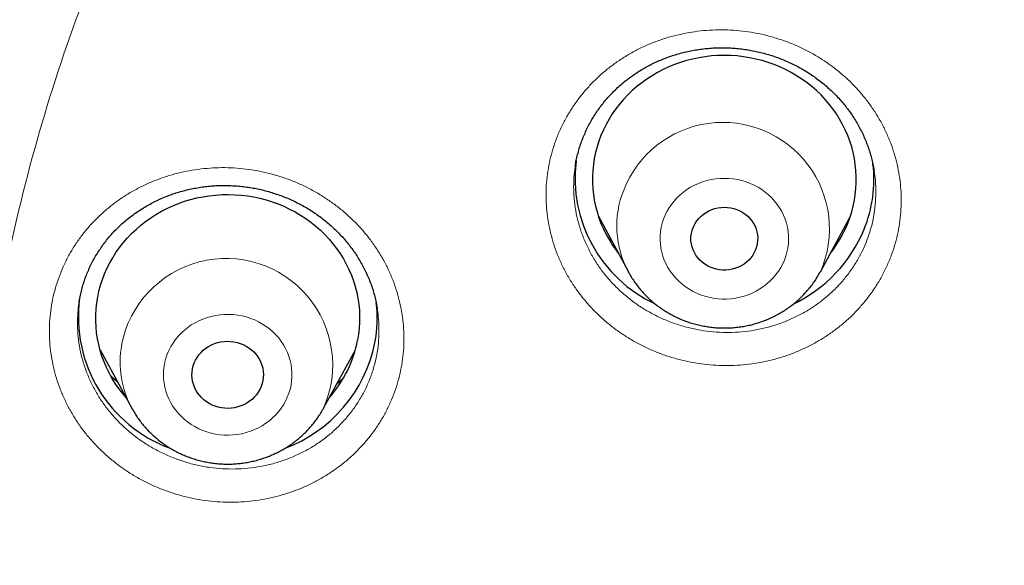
# Model space of a CAD drawing. Header units: millimetres. Extents: x 8 to 436, y 12 to 764.
# Tile 519 of 656: x 210 to 222, y 710 to 716. Entities that reach past the tile are written whole.
import ezdxf

# ---------------------------------------------------------------- set-up
doc = ezdxf.new("R2010")
doc.units = ezdxf.units.MM

msp = doc.modelspace()

# ---------------------------------------------------------------- linework, layer by layer
at = {"color": 7, "linetype": 'Continuous', "lineweight": 30}
for p, q in [((216.749, 714.486), (216.749, 714.485)), ((220.145, 714.43), (220.144, 714.435)), ((217.01, 713.92), (217.351, 713.288)), ((219.534, 713.288), (219.875, 713.92)), ((217.352, 713.285), (217.351, 713.288)), ((214.497, 712.858), (214.497, 712.864)), ((211.345, 712.401), (211.707, 711.736)), ((213.886, 711.736), (214.248, 712.401))]:
    msp.add_line(p, q, dxfattribs=at)
at = {"color": 7, "linetype": 'Continuous', "lineweight": 30, "flags": 128}
for points in [[(219.845, 713.838), (219.869, 713.902), (219.89, 713.968), (219.907, 714.034), (219.921, 714.101), (219.931, 714.168), (219.938, 714.236), (219.942, 714.304), (219.942, 714.372), (219.938, 714.44), (219.931, 714.508), (219.921, 714.575), (219.907, 714.642), (219.89, 714.708), (219.869, 714.773), (219.845, 714.838), (219.817, 714.901), (219.787, 714.963), (219.753, 715.023), (219.716, 715.082), (219.677, 715.139), (219.634, 715.194), (219.589, 715.247), (219.541, 715.298), (219.49, 715.347), (219.437, 715.393), (219.382, 715.437), (219.324, 715.478), (219.264, 715.517), (219.203, 715.553), (219.139, 715.586), (219.074, 715.616), (219.008, 715.643), (218.94, 715.667), (218.871, 715.689), (218.801, 715.706), (218.73, 715.721), (218.659, 715.733), (218.587, 715.741), (218.515, 715.746), (218.442, 715.747), (218.37, 715.746), (218.297, 715.741), (218.226, 715.733), (218.154, 715.721), (218.083, 715.706), (218.013, 715.689), (217.944, 715.667), (217.877, 715.643), (217.81, 715.616), (217.745, 715.586), (217.682, 715.553), (217.62, 715.517), (217.561, 715.478), (217.503, 715.437), (217.448, 715.393), (217.394, 715.347), (217.344, 715.298), (217.296, 715.247), (217.25, 715.194), (217.208, 715.139), (217.168, 715.082), (217.131, 715.023), (217.098, 714.963), (217.067, 714.901), (217.04, 714.838), (217.016, 714.773), (216.995, 714.708), (216.978, 714.642), (216.964, 714.575), (216.953, 714.508), (216.946, 714.44), (216.943, 714.372), (216.943, 714.304), (216.946, 714.236), (216.953, 714.168), (216.964, 714.101), (216.978, 714.034), (216.995, 713.968), (217.016, 713.902), (217.04, 713.838), (217.067, 713.775), (217.098, 713.713), (217.131, 713.653), (217.168, 713.594), (217.208, 713.537), (217.236, 713.5)], [(211.641, 711.858), (211.6, 711.907), (211.557, 711.962), (211.518, 712.019), (211.481, 712.078), (211.448, 712.139), (211.418, 712.201), (211.391, 712.264), (211.367, 712.328), (211.347, 712.394), (211.33, 712.46), (211.316, 712.527), (211.306, 712.594), (211.3, 712.662), (211.297, 712.73), (211.297, 712.798), (211.301, 712.866), (211.308, 712.934), (211.319, 713.001), (211.333, 713.068), (211.351, 713.134), (211.372, 713.199), (211.397, 713.263), (211.424, 713.326), (211.455, 713.388), (211.489, 713.448), (211.526, 713.507), (211.566, 713.563), (211.609, 713.618), (211.655, 713.671), (211.703, 713.722), (211.754, 713.77), (211.808, 713.817), (211.863, 713.86), (211.921, 713.901), (211.981, 713.94), (212.043, 713.975), (212.106, 714.008), (212.171, 714.038), (212.238, 714.065), (212.306, 714.089), (212.375, 714.109), (212.445, 714.127), (212.516, 714.141), (212.587, 714.152), (212.659, 714.16), (212.732, 714.165), (212.804, 714.166), (212.877, 714.164), (212.949, 714.159), (213.021, 714.15), (213.092, 714.138), (213.163, 714.123), (213.233, 714.105), (213.302, 714.084), (213.369, 714.059), (213.436, 714.032), (213.5, 714.001), (213.564, 713.968), (213.625, 713.931), (213.684, 713.892), (213.742, 713.851), (213.797, 713.807), (213.85, 713.76), (213.9, 713.711), (213.948, 713.66), (213.993, 713.606), (214.035, 713.551), (214.075, 713.494), (214.111, 713.435), (214.144, 713.374), (214.175, 713.312), (214.202, 713.249), (214.225, 713.185), (214.246, 713.119), (214.263, 713.053), (214.276, 712.986), (214.286, 712.919), (214.293, 712.851), (214.296, 712.783), (214.296, 712.715), (214.292, 712.647), (214.284, 712.579), (214.273, 712.512)], [(218.798, 713.537), (218.783, 713.506), (218.765, 713.476), (218.744, 713.447), (218.721, 713.421), (218.694, 713.397), (218.666, 713.375), (218.635, 713.356), (218.602, 713.34), (218.568, 713.327), (218.533, 713.317), (218.497, 713.311), (218.461, 713.307), (218.424, 713.307), (218.387, 713.311), (218.351, 713.317), (218.316, 713.327), (218.282, 713.34), (218.25, 713.356), (218.219, 713.375), (218.19, 713.397), (218.164, 713.421), (218.14, 713.447), (218.119, 713.476), (218.102, 713.506), (218.087, 713.537), (218.076, 713.57), (218.068, 713.604), (218.063, 713.638), (218.062, 713.673), (218.065, 713.707), (218.071, 713.741), (218.081, 713.774), (218.094, 713.807), (218.11, 713.838), (218.13, 713.867), (218.152, 713.894), (218.177, 713.92), (218.204, 713.943), (218.234, 713.963), (218.266, 713.98), (218.299, 713.995), (218.334, 714.006), (218.369, 714.015), (218.406, 714.02), (218.442, 714.021), (218.479, 714.02), (218.515, 714.015), (218.551, 714.006), (218.586, 713.995), (218.619, 713.98), (218.651, 713.963), (218.68, 713.943), (218.708, 713.92), (218.733, 713.894), (218.755, 713.867), (218.774, 713.838), (218.791, 713.807), (218.804, 713.774), (218.813, 713.741), (218.82, 713.707), (218.822, 713.673), (218.821, 713.638), (218.817, 713.604), (218.809, 713.57), (218.798, 713.537)], [(219.534, 713.288), (219.534, 713.288), (219.533, 713.285)], [(213.196, 712.051), (213.188, 712.016), (213.177, 711.983), (213.162, 711.95), (213.144, 711.919), (213.123, 711.89), (213.099, 711.863), (213.073, 711.837), (213.044, 711.815), (213.014, 711.794), (212.981, 711.777), (212.947, 711.762), (212.911, 711.751), (212.875, 711.742), (212.838, 711.737), (212.8, 711.735), (212.763, 711.736), (212.726, 711.741), (212.689, 711.749), (212.653, 711.76), (212.619, 711.773), (212.586, 711.79), (212.555, 711.81), (212.526, 711.832), (212.499, 711.857), (212.475, 711.884), (212.453, 711.913), (212.434, 711.943), (212.419, 711.975), (212.407, 712.009), (212.398, 712.043), (212.392, 712.078), (212.39, 712.113), (212.391, 712.148), (212.396, 712.183), (212.404, 712.218), (212.416, 712.251), (212.431, 712.284), (212.449, 712.315), (212.47, 712.344), (212.493, 712.371), (212.519, 712.396), (212.548, 712.419), (212.579, 712.439), (212.611, 712.457), (212.646, 712.471), (212.681, 712.483), (212.718, 712.491), (212.755, 712.497), (212.792, 712.499), (212.83, 712.497), (212.867, 712.493), (212.903, 712.485), (212.939, 712.474), (212.974, 712.46), (213.007, 712.444), (213.038, 712.424), (213.067, 712.402), (213.094, 712.377), (213.118, 712.35), (213.139, 712.321), (213.158, 712.291), (213.174, 712.258), (213.186, 712.225), (213.195, 712.191), (213.2, 712.156), (213.202, 712.121), (213.201, 712.086), (213.196, 712.051)]]:
    msp.add_lwpolyline(points, dxfattribs=at)
at = {"color": 252, "linetype": 'Continuous', "lineweight": 0, "flags": 128}
for points in [[(219.125, 713.421), (219.141, 713.466), (219.154, 713.511), (219.164, 713.558), (219.17, 713.605), (219.173, 713.652), (219.172, 713.7), (219.167, 713.747), (219.16, 713.794), (219.148, 713.84), (219.134, 713.885), (219.116, 713.93), (219.095, 713.973), (219.071, 714.014), (219.043, 714.054), (219.013, 714.092), (218.981, 714.128), (218.945, 714.162), (218.907, 714.193), (218.868, 714.222), (218.826, 714.248), (218.782, 714.272), (218.736, 714.292), (218.689, 714.31), (218.641, 714.324), (218.592, 714.336), (218.543, 714.344), (218.493, 714.349), (218.442, 714.35), (218.392, 714.349), (218.342, 714.344), (218.292, 714.336), (218.243, 714.324), (218.195, 714.31), (218.148, 714.292), (218.103, 714.272), (218.059, 714.248), (218.017, 714.222), (217.977, 714.193), (217.939, 714.162), (217.904, 714.128), (217.871, 714.092), (217.841, 714.054), (217.814, 714.014), (217.79, 713.973), (217.769, 713.93), (217.751, 713.885), (217.736, 713.84), (217.725, 713.794), (217.717, 713.747), (217.713, 713.7), (217.712, 713.652), (217.715, 713.605), (217.721, 713.558), (217.73, 713.511), (217.743, 713.466), (217.759, 713.421), (217.779, 713.377), (217.801, 713.335), (217.827, 713.294), (217.856, 713.255), (217.887, 713.218), (217.921, 713.183), (217.958, 713.15), (217.997, 713.12), (218.038, 713.093), (218.081, 713.068), (218.125, 713.046), (218.171, 713.027), (218.219, 713.011), (218.267, 712.998), (218.317, 712.988), (218.367, 712.981), (218.417, 712.978), (218.467, 712.978), (218.518, 712.981), (218.568, 712.988), (218.617, 712.998), (218.666, 713.011), (218.713, 713.027), (218.759, 713.046), (218.804, 713.068), (218.847, 713.093), (218.888, 713.12), (218.927, 713.15), (218.963, 713.183), (218.997, 713.218), (219.029, 713.255), (219.057, 713.294), (219.083, 713.335), (219.106, 713.377), (219.125, 713.421)], [(217.37, 713.253), (217.362, 713.267), (217.352, 713.285)], [(213.516, 711.998), (213.523, 712.045), (213.526, 712.092), (213.526, 712.139), (213.523, 712.187), (213.516, 712.234), (213.506, 712.28), (213.492, 712.326), (213.475, 712.37), (213.455, 712.414), (213.432, 712.456), (213.405, 712.496), (213.376, 712.535), (213.344, 712.571), (213.309, 712.606), (213.272, 712.638), (213.233, 712.667), (213.191, 712.694), (213.148, 712.718), (213.103, 712.74), (213.057, 712.758), (213.009, 712.774), (212.96, 712.786), (212.911, 712.795), (212.861, 712.801), (212.81, 712.803), (212.76, 712.802), (212.71, 712.798), (212.66, 712.791), (212.611, 712.781), (212.562, 712.767), (212.515, 712.75), (212.469, 712.731), (212.425, 712.708), (212.382, 712.683), (212.342, 712.654), (212.304, 712.624), (212.268, 712.591), (212.234, 712.555), (212.203, 712.518), (212.175, 712.478), (212.15, 712.437), (212.128, 712.394), (212.109, 712.35), (212.094, 712.305), (212.082, 712.259), (212.073, 712.213), (212.068, 712.166), (212.066, 712.118), (212.067, 712.071), (212.073, 712.024), (212.081, 711.977), (212.093, 711.931), (212.108, 711.886), (212.127, 711.842), (212.149, 711.799), (212.174, 711.758), (212.202, 711.718), (212.232, 711.681), (212.266, 711.645), (212.301, 711.612), (212.34, 711.581), (212.38, 711.553), (212.423, 711.527), (212.467, 711.504), (212.513, 711.484), (212.56, 711.468), (212.608, 711.454), (212.657, 711.443), (212.707, 711.436), (212.757, 711.432), (212.807, 711.431), (212.858, 711.433), (212.908, 711.439), (212.957, 711.447), (213.006, 711.46), (213.054, 711.475), (213.1, 711.493), (213.146, 711.514), (213.189, 711.538), (213.231, 711.565), (213.27, 711.595), (213.307, 711.626), (213.342, 711.661), (213.374, 711.697), (213.404, 711.736), (213.43, 711.776), (213.454, 711.818), (213.474, 711.861), (213.491, 711.906), (213.505, 711.951), (213.516, 711.998)]]:
    msp.add_lwpolyline(points, dxfattribs=at)
at = {"color": 252, "linetype": 'Continuous', "lineweight": 0}
for centre, radius, start, end in [((218.426, 713.775), 1.211, 336.2802, 158.6618), ((218.307, 713.807), 1.088, 157.9803, 208.5078), ((212.779, 712.228), 1.211, 335.972, 168.9593), ((212.663, 712.26), 1.09, 169.4499, 209.2097)]:
    msp.add_arc(centre, radius, start, end, dxfattribs=at)
at = {"color": 7, "linetype": 'Continuous', "lineweight": 30}
for centre, radius, start, end in [((218.321, 714.351), 1.576, 172.8438, 245.0168), ((218.633, 714.338), 1.509, 337.9498, 6.6884), ((218.56, 714.358), 1.387, 321.7485, 337.9597), ((218.518, 714.397), 1.638, 295.6193, 337.5311), ((212.686, 712.773), 1.587, 172.2495, 249.9925), ((212.993, 712.756), 1.503, 349.3633, 6.9775), ((212.878, 712.803), 1.625, 290.5547, 348.5012), ((212.923, 712.77), 1.375, 318.4561, 349.1723)]:
    msp.add_arc(centre, radius, start, end, dxfattribs=at)
at = {"color": 252, "linetype": 'Continuous', "lineweight": 0}
for points, knots in [([(184.507, 710.808), (184.52, 711.585), (184.549, 713.197), (184.777, 715.636), (185.147, 718.116), (185.668, 720.573), (186.334, 722.999), (187.143, 725.385), (188.094, 727.725), (189.183, 730.012), (190.406, 732.237), (191.761, 734.395), (193.242, 736.478), (194.845, 738.479), (196.564, 740.393), (198.396, 742.213), (200.333, 743.934), (202.37, 745.55), (204.5, 747.057), (206.716, 748.448), (209.012, 749.721), (211.38, 750.871), (213.814, 751.894), (216.304, 752.787), (218.844, 753.548), (221.425, 754.174), (224.04, 754.662), (226.679, 755.012), (229.335, 755.223), (232, 755.293), (234.665, 755.223), (237.321, 755.012), (239.96, 754.662), (242.575, 754.174), (245.156, 753.548), (247.696, 752.787), (250.186, 751.894), (252.62, 750.871), (254.988, 749.721), (257.284, 748.448), (259.5, 747.057), (261.63, 745.55), (263.667, 743.934), (265.604, 742.213), (267.436, 740.393), (269.155, 738.479), (270.758, 736.478), (272.239, 734.395), (273.594, 732.237), (274.817, 730.012), (275.906, 727.725), (276.857, 725.385), (277.666, 722.999), (278.332, 720.573), (278.853, 718.116), (279.223, 715.636), (279.451, 713.197), (279.48, 711.586), (279.493, 710.809)], [0, 0, 0, 0, 0.016668, 0.034569, 0.05247, 0.070372, 0.088273, 0.106174, 0.124075, 0.141977, 0.159878, 0.177779, 0.19568, 0.213582, 0.231483, 0.249384, 0.267286, 0.285187, 0.303088, 0.320989, 0.338891, 0.356792, 0.374693, 0.392594, 0.410496, 0.428397, 0.446298, 0.464199, 0.482101, 0.500002, 0.517903, 0.535804, 0.553706, 0.571607, 0.589508, 0.60741, 0.625311, 0.643212, 0.661113, 0.679015, 0.696916, 0.714817, 0.732718, 0.75062, 0.768521, 0.786422, 0.804323, 0.822225, 0.840126, 0.858027, 0.875928, 0.89383, 0.911731, 0.929632, 0.947534, 0.965435, 0.983336, 1, 1, 1, 1]), ([(186.501, 709.951), (186.52, 710.89), (186.556, 712.762), (186.855, 715.549), (187.335, 718.3), (188.01, 721.014), (188.879, 723.693), (189.936, 726.324), (191.168, 728.887), (192.57, 731.358), (194.135, 733.726), (195.865, 735.991), (197.757, 738.154), (199.805, 740.204), (201.988, 742.129), (204.289, 743.908), (206.7, 745.533), (209.22, 747.004), (211.849, 748.321), (214.577, 749.479), (217.376, 750.472), (220.227, 751.288), (223.116, 751.922), (226.044, 752.375), (229.009, 752.646), (232, 752.735), (234.991, 752.646), (237.957, 752.375), (240.885, 751.922), (243.774, 751.288), (246.624, 750.472), (249.424, 749.478), (252.151, 748.32), (254.781, 747.003), (257.301, 745.532), (259.712, 743.907), (262.013, 742.128), (264.195, 740.204), (266.243, 738.153), (268.136, 735.991), (269.865, 733.725), (271.431, 731.357), (272.832, 728.886), (274.065, 726.324), (275.121, 723.693), (275.99, 721.014), (276.665, 718.299), (277.145, 715.548), (277.444, 712.761), (277.48, 710.89), (277.499, 709.951)], [0, 0, 0, 0, 0.020985, 0.041789, 0.062502, 0.083215, 0.104018, 0.125, 0.145986, 0.166791, 0.187505, 0.208217, 0.229019, 0.25, 0.270986, 0.291791, 0.312505, 0.333217, 0.354019, 0.375, 0.395986, 0.416791, 0.437505, 0.458217, 0.479019, 0.5, 0.520986, 0.541791, 0.562505, 0.583217, 0.604019, 0.625, 0.645986, 0.666791, 0.687505, 0.708217, 0.729019, 0.75, 0.770986, 0.791791, 0.812505, 0.833217, 0.854019, 0.875, 0.895985, 0.916789, 0.937502, 0.958215, 0.979017, 1, 1, 1, 1]), ([(228.539, 686.054), (227.824, 686.163), (226.395, 686.381), (224.299, 686.925), (222.312, 687.604), (220.445, 688.414), (218.701, 689.331), (217.039, 690.374), (215.47, 691.537), (214.002, 692.812), (212.646, 694.191), (211.408, 695.666), (210.298, 697.227), (209.322, 698.866), (208.485, 700.571), (207.793, 702.333), (207.251, 704.141), (206.861, 705.983), (206.626, 707.848), (206.547, 709.724), (206.626, 711.601), (206.861, 713.466), (207.251, 715.308), (207.793, 717.115), (208.485, 718.877), (209.322, 720.583), (210.298, 722.221), (211.408, 723.783), (212.646, 725.257), (214.002, 726.637), (215.47, 727.911), (217.039, 729.074), (218.701, 730.117), (220.445, 731.035), (222.26, 731.821), (224.135, 732.471), (226.058, 732.981), (228.018, 733.347), (230.003, 733.568), (232, 733.642), (233.997, 733.568), (235.982, 733.347), (237.942, 732.981), (239.865, 732.471), (241.74, 731.821), (243.555, 731.035), (245.299, 730.117), (246.961, 729.074), (248.53, 727.911), (249.998, 726.637), (251.354, 725.257), (252.592, 723.783), (253.702, 722.221), (254.678, 720.583), (255.515, 718.877), (256.207, 717.115), (256.749, 715.308), (257.139, 713.466), (257.374, 711.601), (257.453, 709.724), (257.374, 707.848), (257.139, 705.983), (256.749, 704.141), (256.207, 702.333), (255.515, 700.571), (254.678, 698.866), (253.702, 697.227), (252.592, 695.666), (251.354, 694.191), (249.998, 692.812), (248.53, 691.537), (246.961, 690.374), (245.299, 689.331), (243.555, 688.414), (241.69, 687.605), (239.708, 686.928), (237.621, 686.385), (236.197, 686.166), (235.486, 686.057)], [0, 0, 0, 0, 0.014209, 0.028417, 0.042626, 0.055696, 0.068766, 0.081836, 0.094907, 0.107977, 0.121047, 0.134117, 0.147187, 0.160257, 0.173327, 0.186398, 0.199468, 0.212538, 0.225608, 0.238678, 0.251748, 0.264818, 0.277889, 0.290959, 0.304029, 0.317099, 0.330169, 0.343239, 0.356309, 0.36938, 0.38245, 0.39552, 0.40859, 0.42166, 0.43473, 0.447801, 0.460871, 0.473941, 0.487011, 0.500081, 0.513151, 0.526221, 0.539292, 0.552362, 0.565432, 0.578502, 0.591572, 0.604642, 0.617712, 0.630783, 0.643853, 0.656923, 0.669993, 0.683063, 0.696133, 0.709203, 0.722274, 0.735344, 0.748414, 0.761484, 0.774554, 0.787624, 0.800695, 0.813765, 0.826835, 0.839905, 0.852975, 0.866045, 0.879115, 0.892186, 0.905256, 0.918326, 0.931396, 0.944466, 0.957536, 0.971691, 0.985845, 1, 1, 1, 1]), ([(235.401, 687.141), (236.068, 687.246), (237.402, 687.455), (239.359, 687.967), (241.226, 688.606), (242.991, 689.372), (244.65, 690.245), (246.23, 691.237), (247.723, 692.343), (249.119, 693.556), (250.41, 694.867), (251.587, 696.27), (252.643, 697.755), (253.572, 699.314), (254.367, 700.936), (255.025, 702.612), (255.541, 704.331), (255.912, 706.083), (256.136, 707.857), (256.21, 709.642), (256.136, 711.427), (255.912, 713.201), (255.541, 714.953), (255.025, 716.673), (254.367, 718.349), (253.572, 719.971), (252.643, 721.529), (251.587, 723.015), (250.41, 724.418), (249.119, 725.729), (247.723, 726.942), (246.23, 728.048), (244.65, 729.04), (242.991, 729.913), (241.265, 730.661), (239.481, 731.279), (237.652, 731.764), (235.787, 732.113), (233.9, 732.323), (232, 732.393), (230.1, 732.323), (228.213, 732.113), (226.348, 731.764), (224.519, 731.279), (222.735, 730.661), (221.009, 729.913), (219.35, 729.04), (217.769, 728.048), (216.277, 726.942), (214.881, 725.729), (213.59, 724.418), (212.413, 723.015), (211.357, 721.529), (210.428, 719.971), (209.633, 718.349), (208.975, 716.673), (208.459, 714.953), (208.088, 713.201), (207.864, 711.427), (207.79, 709.642), (207.864, 707.857), (208.088, 706.083), (208.459, 704.331), (208.975, 702.612), (209.633, 700.936), (210.428, 699.314), (211.357, 697.755), (212.413, 696.27), (213.59, 694.867), (214.881, 693.556), (216.277, 692.343), (217.769, 691.237), (219.35, 690.245), (221.009, 689.372), (222.774, 688.606), (224.641, 687.967), (226.598, 687.455), (227.933, 687.246), (228.6, 687.141)], [0, 0, 0, 0, 0.013976, 0.027953, 0.041929, 0.055017, 0.068105, 0.081192, 0.09428, 0.107368, 0.120455, 0.133543, 0.146631, 0.159719, 0.172806, 0.185894, 0.198982, 0.212069, 0.225157, 0.238245, 0.251332, 0.26442, 0.277508, 0.290595, 0.303683, 0.316771, 0.329859, 0.342946, 0.356034, 0.369122, 0.382209, 0.395297, 0.408385, 0.421472, 0.43456, 0.447648, 0.460736, 0.473823, 0.486911, 0.499999, 0.513086, 0.526174, 0.539262, 0.552349, 0.565437, 0.578525, 0.591612, 0.6047, 0.617788, 0.630876, 0.643963, 0.657051, 0.670139, 0.683226, 0.696314, 0.709402, 0.722489, 0.735577, 0.748665, 0.761753, 0.77484, 0.787928, 0.801016, 0.814103, 0.827191, 0.840279, 0.853366, 0.866454, 0.879542, 0.892629, 0.905717, 0.918805, 0.931893, 0.94498, 0.958068, 0.972045, 0.986023, 1, 1, 1, 1]), ([(228.635, 687.943), (228.007, 688.044), (226.75, 688.246), (224.906, 688.732), (223.137, 689.34), (221.453, 690.069), (219.861, 690.907), (218.345, 691.859), (216.912, 692.92), (215.573, 694.084), (214.334, 695.343), (213.205, 696.689), (212.192, 698.114), (211.3, 699.61), (210.537, 701.166), (209.905, 702.775), (209.41, 704.424), (209.054, 706.106), (208.84, 707.808), (208.768, 709.521), (208.84, 711.234), (209.054, 712.936), (209.41, 714.617), (209.905, 716.267), (210.537, 717.875), (211.3, 719.432), (212.192, 720.927), (213.205, 722.353), (214.334, 723.699), (215.573, 724.957), (216.912, 726.121), (218.345, 727.182), (219.861, 728.135), (221.453, 728.972), (223.11, 729.69), (224.821, 730.283), (226.577, 730.748), (228.366, 731.083), (230.177, 731.284), (232, 731.352), (233.823, 731.284), (235.634, 731.083), (237.423, 730.748), (239.179, 730.283), (240.89, 729.69), (242.547, 728.972), (244.139, 728.135), (245.655, 727.182), (247.088, 726.121), (248.427, 724.957), (249.666, 723.699), (250.795, 722.353), (251.808, 720.927), (252.7, 719.432), (253.463, 717.875), (254.095, 716.267), (254.59, 714.617), (254.946, 712.936), (255.16, 711.234), (255.232, 709.521), (255.16, 707.808), (254.946, 706.106), (254.59, 704.424), (254.095, 702.775), (253.463, 701.166), (252.7, 699.61), (251.808, 698.114), (250.795, 696.689), (249.666, 695.343), (248.427, 694.084), (247.088, 692.92), (245.655, 691.859), (244.139, 690.907), (242.547, 690.069), (240.861, 689.338), (239.086, 688.73), (237.234, 688.242), (235.972, 688.04), (235.34, 687.939)], [0, 0, 0, 0, 0.013748, 0.027497, 0.041245, 0.05435, 0.067455, 0.080559, 0.093664, 0.106769, 0.119873, 0.132978, 0.146083, 0.159188, 0.172292, 0.185397, 0.198502, 0.211606, 0.224711, 0.237816, 0.250921, 0.264025, 0.27713, 0.290235, 0.30334, 0.316444, 0.329549, 0.342654, 0.355758, 0.368863, 0.381968, 0.395073, 0.408177, 0.421282, 0.434387, 0.447492, 0.460596, 0.473701, 0.486806, 0.49991, 0.513015, 0.52612, 0.539225, 0.552329, 0.565434, 0.578539, 0.591643, 0.604748, 0.617853, 0.630958, 0.644062, 0.657167, 0.670272, 0.683377, 0.696481, 0.709586, 0.722691, 0.735795, 0.7489, 0.762005, 0.77511, 0.788214, 0.801319, 0.814424, 0.827528, 0.840633, 0.853738, 0.866843, 0.879947, 0.893052, 0.906157, 0.919262, 0.932366, 0.945471, 0.958576, 0.972384, 0.986192, 1, 1, 1, 1]), ([(234.281, 688.77), (234.811, 688.832), (235.869, 688.957), (237.434, 689.279), (238.972, 689.699), (240.515, 690.24), (242.052, 690.906), (243.569, 691.704), (245.014, 692.612), (246.379, 693.623), (247.655, 694.732), (248.835, 695.931), (249.911, 697.214), (250.877, 698.572), (251.726, 699.997), (252.454, 701.481), (253.055, 703.013), (253.527, 704.585), (253.866, 706.187), (254.07, 707.809), (254.139, 709.442), (254.07, 711.074), (253.866, 712.696), (253.527, 714.298), (253.055, 715.87), (252.453, 717.402), (251.725, 718.886), (250.876, 720.311), (249.91, 721.669), (248.834, 722.952), (247.654, 724.151), (246.377, 725.26), (245.012, 726.271), (243.567, 727.178), (242.05, 727.976), (240.472, 728.66), (238.841, 729.226), (237.168, 729.669), (235.463, 729.987), (233.737, 730.179), (232, 730.243), (230.263, 730.179), (228.537, 729.987), (226.832, 729.668), (225.159, 729.225), (223.528, 728.66), (221.95, 727.976), (220.433, 727.177), (218.988, 726.27), (217.623, 725.259), (216.347, 724.15), (215.167, 722.95), (214.091, 721.668), (213.125, 720.309), (212.276, 718.884), (211.548, 717.401), (210.946, 715.868), (210.475, 714.296), (210.136, 712.694), (209.931, 711.072), (209.863, 709.44), (209.932, 707.808), (210.136, 706.186), (210.475, 704.584), (210.947, 703.012), (211.549, 701.479), (212.276, 699.996), (213.126, 698.571), (214.092, 697.213), (215.168, 695.93), (216.348, 694.731), (217.624, 693.622), (218.989, 692.611), (220.435, 691.703), (221.951, 690.905), (223.488, 690.239), (225.031, 689.699), (226.568, 689.279), (228.132, 688.957), (229.19, 688.833), (229.719, 688.77)], [0, 0, 0, 0, 0.011909, 0.023818, 0.035727, 0.047636, 0.060561, 0.073486, 0.086411, 0.099336, 0.112261, 0.125186, 0.138111, 0.151036, 0.163961, 0.176886, 0.189811, 0.202736, 0.215661, 0.228587, 0.241512, 0.254437, 0.267362, 0.280287, 0.293212, 0.306137, 0.319062, 0.331987, 0.344912, 0.357837, 0.370762, 0.383687, 0.396612, 0.409537, 0.422462, 0.435388, 0.448313, 0.461238, 0.474163, 0.487088, 0.500013, 0.512938, 0.525863, 0.538788, 0.551713, 0.564638, 0.577563, 0.590488, 0.603413, 0.616338, 0.629263, 0.642189, 0.655114, 0.668039, 0.680964, 0.693889, 0.706814, 0.719739, 0.732664, 0.745589, 0.758514, 0.771439, 0.784364, 0.797289, 0.810214, 0.823139, 0.836065, 0.84899, 0.861915, 0.87484, 0.887765, 0.90069, 0.913615, 0.92654, 0.939465, 0.95239, 0.964293, 0.976195, 0.988098, 1, 1, 1, 1]), ([(216.546, 714.834), (216.563, 714.873), (216.597, 714.952), (216.659, 715.066), (216.727, 715.176), (216.804, 715.281), (216.888, 715.381), (216.979, 715.475), (217.076, 715.564), (217.18, 715.645), (217.29, 715.72), (217.404, 715.788), (217.524, 715.848), (217.647, 715.9), (217.775, 715.945), (217.905, 715.981), (218.037, 716.008), (218.172, 716.027), (218.307, 716.038), (218.444, 716.039), (218.58, 716.033), (218.715, 716.017), (218.849, 715.993), (218.982, 715.96), (219.112, 715.919), (219.239, 715.87), (219.362, 715.813), (219.481, 715.748), (219.595, 715.676), (219.704, 715.597), (219.807, 715.511), (219.904, 715.419), (219.994, 715.321), (220.077, 715.217), (220.153, 715.109), (220.221, 714.996), (220.28, 714.879), (220.331, 714.759), (220.374, 714.636), (220.408, 714.51), (220.432, 714.383), (220.448, 714.255), (220.454, 714.126), (220.451, 713.998), (220.439, 713.869), (220.418, 713.742), (220.388, 713.615), (220.348, 713.49), (220.297, 713.365), (220.239, 713.246), (220.173, 713.133), (220.099, 713.025), (220.018, 712.923), (219.93, 712.826), (219.836, 712.735), (219.735, 712.65), (219.627, 712.572), (219.515, 712.501), (219.397, 712.438), (219.276, 712.382), (219.15, 712.334), (219.021, 712.295), (218.889, 712.263), (218.756, 712.24), (218.621, 712.226), (218.485, 712.221), (218.348, 712.224), (218.212, 712.236), (218.077, 712.256), (217.944, 712.285), (217.813, 712.322), (217.685, 712.368), (217.56, 712.421), (217.439, 712.483), (217.323, 712.552), (217.211, 712.628), (217.106, 712.711), (217.006, 712.8), (216.913, 712.896), (216.826, 712.997), (216.748, 713.103), (216.676, 713.214), (216.613, 713.33), (216.558, 713.448), (216.512, 713.57), (216.474, 713.695), (216.446, 713.821), (216.426, 713.949), (216.416, 714.078), (216.414, 714.207), (216.422, 714.335), (216.44, 714.463), (216.466, 714.589), (216.501, 714.713), (216.531, 714.794), (216.546, 714.834)], [0, 0, 0, 0, 0.010683, 0.021401, 0.032133, 0.042852, 0.053534, 0.064233, 0.074969, 0.085717, 0.096452, 0.107151, 0.117857, 0.128599, 0.139353, 0.150095, 0.160801, 0.171516, 0.182269, 0.193033, 0.203786, 0.214502, 0.225227, 0.235989, 0.246764, 0.257526, 0.268251, 0.278982, 0.289749, 0.300528, 0.311295, 0.322025, 0.332754, 0.343518, 0.354296, 0.365061, 0.375789, 0.386509, 0.397265, 0.408034, 0.418791, 0.429511, 0.44022, 0.450966, 0.461724, 0.47247, 0.483179, 0.494322, 0.505478, 0.516621, 0.527323, 0.538062, 0.548813, 0.559552, 0.570255, 0.580957, 0.591696, 0.602447, 0.613185, 0.623887, 0.634596, 0.645341, 0.656098, 0.666843, 0.677552, 0.688271, 0.699026, 0.709795, 0.72055, 0.731269, 0.741997, 0.752761, 0.763538, 0.774302, 0.78503, 0.795761, 0.806528, 0.817307, 0.828074, 0.838805, 0.849531, 0.860294, 0.871069, 0.881832, 0.892558, 0.903274, 0.914028, 0.924793, 0.935546, 0.946263, 0.956986, 0.967746, 0.978518, 0.989277, 1, 1, 1, 1]), ([(214.77, 712.199), (214.769, 712.198), (214.761, 712.156), (214.742, 712.072), (214.705, 711.95), (214.659, 711.83), (214.605, 711.713), (214.543, 711.601), (214.472, 711.493), (214.394, 711.39), (214.308, 711.292), (214.216, 711.2), (214.117, 711.114), (214.012, 711.035), (213.902, 710.963), (213.786, 710.898), (213.666, 710.84), (213.542, 710.791), (213.414, 710.75), (213.283, 710.716), (213.15, 710.692), (213.016, 710.675), (212.88, 710.667), (212.744, 710.669), (212.608, 710.678), (212.473, 710.697), (212.339, 710.723), (212.208, 710.759), (212.079, 710.802), (211.953, 710.854), (211.83, 710.914), (211.712, 710.981), (211.599, 711.055), (211.492, 711.136), (211.39, 711.224), (211.295, 711.318), (211.206, 711.418), (211.125, 711.522), (211.052, 711.632), (210.986, 711.746), (210.929, 711.864), (210.879, 711.985), (210.839, 712.108), (210.808, 712.233), (210.785, 712.361), (210.772, 712.489), (210.768, 712.617), (210.773, 712.747), (210.787, 712.877), (210.812, 713.008), (210.846, 713.135), (210.889, 713.257), (210.939, 713.375), (210.998, 713.49), (211.065, 713.6), (211.14, 713.705), (211.222, 713.805), (211.312, 713.9), (211.408, 713.988), (211.511, 714.071), (211.618, 714.146), (211.732, 714.214), (211.85, 714.275), (211.973, 714.328), (212.099, 714.373), (212.228, 714.41), (212.36, 714.438), (212.494, 714.458), (212.629, 714.47), (212.765, 714.473), (212.901, 714.467), (213.037, 714.452), (213.171, 714.429), (213.304, 714.398), (213.435, 714.358), (213.562, 714.31), (213.686, 714.254), (213.806, 714.19), (213.921, 714.118), (214.031, 714.04), (214.135, 713.955), (214.233, 713.864), (214.325, 713.767), (214.409, 713.664), (214.486, 713.556), (214.556, 713.444), (214.617, 713.328), (214.669, 713.209), (214.713, 713.086), (214.749, 712.961), (214.775, 712.835), (214.793, 712.708), (214.801, 712.58), (214.8, 712.452), (214.79, 712.325), (214.776, 712.241), (214.77, 712.199)], [0, 0, 0, 0, 0.000189, 0.010876, 0.0216, 0.032336, 0.043059, 0.053746, 0.064433, 0.075156, 0.085892, 0.096615, 0.107301, 0.118, 0.128734, 0.139482, 0.150216, 0.160915, 0.171632, 0.182385, 0.193151, 0.203905, 0.214622, 0.225357, 0.236128, 0.246911, 0.257683, 0.268417, 0.279161, 0.289941, 0.300733, 0.311513, 0.322256, 0.332996, 0.343772, 0.35456, 0.365336, 0.376076, 0.3868, 0.397561, 0.408335, 0.419096, 0.42982, 0.440525, 0.451266, 0.462021, 0.472762, 0.483467, 0.494591, 0.505729, 0.516853, 0.527546, 0.538275, 0.549017, 0.559746, 0.570439, 0.581131, 0.59186, 0.602601, 0.61333, 0.624022, 0.634726, 0.645466, 0.656218, 0.666959, 0.677663, 0.688386, 0.699145, 0.709917, 0.720677, 0.7314, 0.742139, 0.752914, 0.763701, 0.774477, 0.785215, 0.795959, 0.806739, 0.817531, 0.828312, 0.839055, 0.849791, 0.860563, 0.871348, 0.88212, 0.892856, 0.903574, 0.914329, 0.925097, 0.935852, 0.94657, 0.957232, 0.96793, 0.97864, 0.989338, 1, 1, 1, 1]), ([(216.749, 714.485), (216.745, 714.466), (216.734, 714.402), (216.728, 714.292), (216.73, 714.156), (216.745, 714.019), (216.772, 713.884), (216.798, 713.795), (216.827, 713.708), (216.861, 713.621), (216.923, 713.496), (216.995, 713.375), (217.078, 713.261), (217.171, 713.154), (217.273, 713.055), (217.383, 712.963), (217.5, 712.881), (217.625, 712.808), (217.755, 712.745), (217.89, 712.693), (218.029, 712.652), (218.171, 712.622), (218.315, 712.603), (218.46, 712.596), (218.605, 712.6), (218.748, 712.616), (218.89, 712.644), (219.028, 712.682), (219.162, 712.732), (219.291, 712.792), (219.414, 712.862), (219.531, 712.942), (219.639, 713.031), (219.739, 713.128), (219.83, 713.234), (219.911, 713.346), (219.978, 713.458), (220.032, 713.567), (220.074, 713.673), (220.112, 713.789), (220.141, 713.915), (220.159, 714.051), (220.166, 714.188), (220.162, 714.315), (220.15, 714.395), (220.145, 714.43)], [0, 0, 0, 0, 0.010184, 0.034681, 0.059177, 0.08376, 0.108343, 0.132839, 0.133004, 0.157561, 0.182205, 0.20685, 0.231407, 0.25598, 0.28064, 0.3053, 0.329873, 0.354444, 0.379102, 0.403761, 0.428332, 0.452886, 0.477527, 0.502169, 0.526723, 0.551253, 0.57587, 0.600488, 0.625018, 0.649533, 0.674135, 0.698737, 0.723252, 0.747766, 0.772369, 0.796971, 0.821485, 0.841896, 0.862331, 0.882741, 0.907271, 0.931889, 0.956507, 0.981037, 1, 1, 1, 1]), ([(217.166, 713.63), (217.16, 713.635), (217.144, 713.65), (217.13, 713.665), (217.121, 713.674)], [0, 0, 0, 0, 0.392857, 1, 1, 1, 1]), ([(219.758, 713.661), (219.757, 713.66), (219.742, 713.644), (219.726, 713.629), (219.711, 713.616)], [0, 0, 0, 0, 0.082877, 1, 1, 1, 1]), ([(211.107, 712.938), (211.106, 712.936), (211.099, 712.897), (211.091, 712.812), (211.087, 712.683), (211.095, 712.547), (211.115, 712.411), (211.147, 712.277), (211.191, 712.146), (211.247, 712.018), (211.313, 711.895), (211.39, 711.778), (211.478, 711.666), (211.574, 711.562), (211.68, 711.466), (211.793, 711.378), (211.914, 711.3), (212.041, 711.231), (212.174, 711.172), (212.311, 711.124), (212.451, 711.087), (212.594, 711.061), (212.738, 711.047), (212.883, 711.044), (213.027, 711.053), (213.17, 711.073), (213.31, 711.104), (213.446, 711.147), (213.577, 711.2), (213.703, 711.264), (213.823, 711.337), (213.936, 711.42), (214.04, 711.512), (214.135, 711.612), (214.222, 711.72), (214.298, 711.834), (214.364, 711.954), (214.418, 712.08), (214.462, 712.209), (214.481, 712.298), (214.491, 712.342)], [0, 0, 0, 0, 0.001375, 0.023818, 0.050827, 0.077932, 0.105037, 0.132046, 0.15911, 0.186271, 0.213433, 0.240497, 0.267609, 0.294818, 0.322027, 0.349139, 0.37627, 0.403499, 0.430727, 0.457858, 0.484974, 0.512187, 0.539399, 0.566515, 0.593589, 0.620759, 0.647929, 0.675002, 0.702028, 0.729149, 0.75627, 0.783295, 0.810288, 0.837377, 0.864466, 0.891459, 0.918545, 0.94573, 0.972914, 1, 1, 1, 1]), ([(214.491, 712.342), (214.498, 712.387), (214.512, 712.476), (214.518, 712.612), (214.514, 712.74), (214.503, 712.822), (214.497, 712.858)], [0, 0, 0, 0, 0.261988, 0.524909, 0.787832, 1, 1, 1, 1]), ([(211.546, 712.031), (211.54, 712.037), (211.511, 712.061), (211.485, 712.088), (211.465, 712.108)], [0, 0, 0, 0, 0.229375, 1, 1, 1, 1]), ([(214.113, 712.085), (214.091, 712.062), (214.066, 712.034), (214.037, 712.01), (214.033, 712.007)], [0, 0, 0, 0, 0.857471, 1, 1, 1, 1]), ([(211.189, 671.931), (210.361, 672.35), (208.701, 673.189), (206.322, 674.629), (204.035, 676.192), (201.862, 677.885), (199.769, 679.733), (197.771, 681.738), (195.882, 683.903), (194.145, 686.183), (192.568, 688.563), (191.163, 691.031), (189.935, 693.578), (188.887, 696.194), (188.023, 698.874), (187.346, 701.605), (186.862, 704.371), (186.558, 707.157), (186.52, 709.02), (186.501, 709.951)], [0, 0, 0, 0, 0.056574, 0.113415, 0.17016, 0.226689, 0.283221, 0.342868, 0.402514, 0.462416, 0.522329, 0.581975, 0.64161, 0.701258, 0.760904, 0.820805, 0.880718, 0.940364, 1, 1, 1, 1])]:
    msp.add_open_spline(points, degree=3, knots=knots, dxfattribs=at)
at = {"color": 7, "linetype": 'Continuous', "lineweight": 30}
for points, knots in [([(228.82, 667.839), (227.618, 667.945), (225.213, 668.158), (221.655, 668.822), (218.163, 669.733), (214.788, 670.9), (211.549, 672.303), (208.463, 673.927), (205.522, 675.774), (202.745, 677.831), (200.147, 680.088), (197.747, 682.528), (195.557, 685.138), (193.592, 687.902), (191.863, 690.802), (190.383, 693.82), (189.158, 696.939), (188.198, 700.138), (187.508, 703.397), (187.093, 706.698), (186.954, 710.019), (187.093, 713.34), (187.508, 716.641), (188.198, 719.901), (189.158, 723.1), (190.383, 726.218), (191.863, 729.236), (193.592, 732.136), (195.557, 734.9), (197.747, 737.51), (200.147, 739.951), (202.745, 742.207), (205.522, 744.265), (208.463, 746.111), (211.549, 747.735), (214.762, 749.127), (218.08, 750.277), (221.484, 751.179), (224.953, 751.828), (228.466, 752.218), (232, 752.349), (235.534, 752.218), (239.047, 751.828), (242.516, 751.179), (245.92, 750.277), (249.238, 749.127), (252.451, 747.735), (255.537, 746.111), (258.478, 744.265), (261.255, 742.207), (263.853, 739.951), (266.253, 737.51), (268.443, 734.9), (270.408, 732.136), (272.137, 729.236), (273.617, 726.218), (274.842, 723.1), (275.802, 719.901), (276.492, 716.641), (276.907, 713.34), (277.046, 710.019), (276.907, 706.698), (276.492, 703.397), (275.802, 700.138), (274.842, 696.939), (273.617, 693.82), (272.137, 690.802), (270.408, 687.902), (268.443, 685.138), (266.253, 682.528), (263.853, 680.088), (261.255, 677.831), (258.478, 675.774), (255.537, 673.927), (252.451, 672.303), (249.212, 670.9), (245.837, 669.733), (242.345, 668.822), (238.787, 668.158), (236.382, 667.945), (235.18, 667.839)], [0, 0, 0, 0, 0.013106, 0.026212, 0.039318, 0.052424, 0.065212, 0.078, 0.090788, 0.103576, 0.116364, 0.129151, 0.141939, 0.154727, 0.167515, 0.180303, 0.193091, 0.205879, 0.218667, 0.231454, 0.244242, 0.25703, 0.269818, 0.282606, 0.295394, 0.308182, 0.32097, 0.333758, 0.346545, 0.359333, 0.372121, 0.384909, 0.397697, 0.410485, 0.423273, 0.436061, 0.448848, 0.461636, 0.474424, 0.487212, 0.5, 0.512788, 0.525576, 0.538364, 0.551152, 0.563939, 0.576727, 0.589515, 0.602303, 0.615091, 0.627879, 0.640667, 0.653455, 0.666242, 0.67903, 0.691818, 0.704606, 0.717394, 0.730182, 0.74297, 0.755758, 0.768546, 0.781333, 0.794121, 0.806909, 0.819697, 0.832485, 0.845273, 0.858061, 0.870849, 0.883636, 0.896424, 0.909212, 0.922, 0.934788, 0.947576, 0.960682, 0.973788, 0.986894, 1, 1, 1, 1]), ([(216.839, 714.818), (216.843, 714.829), (216.856, 714.86), (216.879, 714.912), (216.911, 714.973), (216.945, 715.033), (216.981, 715.091), (217.021, 715.148), (217.063, 715.203), (217.107, 715.256), (217.154, 715.308), (217.203, 715.357), (217.255, 715.405), (217.308, 715.45), (217.364, 715.493), (217.421, 715.534), (217.481, 715.573), (217.542, 715.609), (217.605, 715.643), (217.669, 715.674), (217.735, 715.702), (217.801, 715.728), (217.869, 715.751), (217.938, 715.771), (218.008, 715.789), (218.08, 715.804), (218.151, 715.816), (218.224, 715.825), (218.296, 715.831), (218.369, 715.835), (218.441, 715.835), (218.513, 715.833), (218.585, 715.827), (218.658, 715.819), (218.73, 715.808), (218.803, 715.794), (218.874, 715.777), (218.944, 715.758), (219.013, 715.736), (219.081, 715.711), (219.147, 715.683), (219.213, 715.653), (219.277, 715.62), (219.341, 715.585), (219.402, 715.547), (219.462, 715.507), (219.52, 715.464), (219.576, 715.42), (219.629, 715.373), (219.681, 715.325), (219.73, 715.274), (219.778, 715.221), (219.822, 715.167), (219.865, 715.111), (219.905, 715.053), (219.942, 714.994), (219.976, 714.933), (220.008, 714.871), (220.037, 714.808), (220.063, 714.744), (220.086, 714.679), (220.107, 714.613), (220.124, 714.546), (220.137, 714.487), (220.142, 714.45), (220.145, 714.435)], [0, 0, 0, 0, 0.007844, 0.024094, 0.040304, 0.056492, 0.072666, 0.088834, 0.105003, 0.121181, 0.137373, 0.153568, 0.169722, 0.185772, 0.201877, 0.218019, 0.23418, 0.250338, 0.266468, 0.282549, 0.298561, 0.31455, 0.330449, 0.346459, 0.362549, 0.378686, 0.394835, 0.410952, 0.426999, 0.442942, 0.458789, 0.474661, 0.490629, 0.506689, 0.522808, 0.53895, 0.555072, 0.571133, 0.5871, 0.602958, 0.618833, 0.634819, 0.650873, 0.666974, 0.6831, 0.699227, 0.715327, 0.731381, 0.747372, 0.763357, 0.779436, 0.795517, 0.811608, 0.827711, 0.843832, 0.859977, 0.876152, 0.892363, 0.908578, 0.924736, 0.940889, 0.957048, 0.97322, 0.989411, 1, 1, 1, 1]), ([(216.747, 714.485), (216.749, 714.497), (216.754, 714.532), (216.766, 714.588), (216.783, 714.654), (216.802, 714.72), (216.821, 714.775), (216.834, 714.807), (216.839, 714.818)], [0, 0, 0, 0, 0.106223, 0.303441, 0.500813, 0.698395, 0.896277, 1, 1, 1, 1]), ([(211.107, 712.938), (211.107, 712.943), (211.111, 712.971), (211.121, 713.021), (211.137, 713.087), (211.156, 713.152), (211.177, 713.217), (211.202, 713.28), (211.23, 713.343), (211.26, 713.404), (211.293, 713.464), (211.329, 713.522), (211.368, 713.579), (211.409, 713.634), (211.453, 713.688), (211.499, 713.739), (211.547, 713.789), (211.598, 713.836), (211.651, 713.882), (211.706, 713.925), (211.763, 713.966), (211.822, 714.005), (211.883, 714.041), (211.945, 714.075), (212.009, 714.106), (212.074, 714.135), (212.14, 714.161), (212.208, 714.184), (212.277, 714.205), (212.347, 714.222), (212.417, 714.237), (212.488, 714.25), (212.56, 714.259), (212.632, 714.265), (212.705, 714.269), (212.778, 714.269), (212.851, 714.267), (212.924, 714.262), (212.996, 714.254), (213.068, 714.244), (213.139, 714.23), (213.21, 714.214), (213.28, 714.194), (213.349, 714.172), (213.418, 714.148), (213.486, 714.12), (213.552, 714.09), (213.617, 714.057), (213.68, 714.023), (213.741, 713.986), (213.801, 713.946), (213.858, 713.904), (213.915, 713.86), (213.969, 713.813), (214.022, 713.764), (214.072, 713.714), (214.12, 713.661), (214.165, 713.607), (214.208, 713.552), (214.248, 713.495), (214.285, 713.436), (214.321, 713.376), (214.353, 713.314), (214.383, 713.251), (214.41, 713.187), (214.434, 713.122), (214.455, 713.056), (214.472, 712.99), (214.487, 712.926), (214.494, 712.884), (214.497, 712.864)], [0, 0, 0, 0, 0.003549, 0.018592, 0.0336, 0.048617, 0.063649, 0.078691, 0.093738, 0.108782, 0.123819, 0.138844, 0.153856, 0.168819, 0.183799, 0.198762, 0.213711, 0.228653, 0.243594, 0.258539, 0.273494, 0.288462, 0.303376, 0.318244, 0.333101, 0.347951, 0.362798, 0.377646, 0.392499, 0.40736, 0.422231, 0.437073, 0.451829, 0.466624, 0.481472, 0.496354, 0.511248, 0.526129, 0.540972, 0.555756, 0.570465, 0.585156, 0.599916, 0.614767, 0.629675, 0.644609, 0.65953, 0.674398, 0.689181, 0.703851, 0.718512, 0.73328, 0.748145, 0.763077, 0.778042, 0.793008, 0.807932, 0.822783, 0.837533, 0.852223, 0.867091, 0.882001, 0.896964, 0.911959, 0.926969, 0.94197, 0.956943, 0.971871, 0.986772, 1, 1, 1, 1]), ([(217.166, 713.63), (217.162, 713.634), (217.146, 713.648), (217.131, 713.663), (217.121, 713.674)], [0, 0, 0, 0, 0.260475, 1, 1, 1, 1]), ([(219.759, 713.662), (219.751, 713.654), (219.735, 713.638), (219.719, 713.622), (219.71, 713.614)], [0, 0, 0, 0, 0.4947379, 1, 1, 1, 1]), ([(217.352, 713.285), (217.358, 713.275), (217.372, 713.248), (217.4, 713.204), (217.434, 713.154), (217.47, 713.106), (217.51, 713.06), (217.551, 713.016), (217.595, 712.974), (217.641, 712.934), (217.689, 712.896), (217.74, 712.86), (217.791, 712.828), (217.845, 712.797), (217.9, 712.769), (217.957, 712.744), (218.014, 712.722), (218.073, 712.703), (218.133, 712.686), (218.194, 712.673), (218.255, 712.662), (218.317, 712.654), (218.379, 712.65), (218.441, 712.648), (218.504, 712.65), (218.566, 712.654), (218.628, 712.662), (218.689, 712.672), (218.75, 712.686), (218.81, 712.702), (218.869, 712.722), (218.927, 712.744), (218.984, 712.769), (219.039, 712.797), (219.093, 712.827), (219.145, 712.861), (219.195, 712.896), (219.244, 712.934), (219.29, 712.974), (219.334, 713.017), (219.376, 713.062), (219.415, 713.108), (219.452, 713.156), (219.487, 713.207), (219.513, 713.25), (219.528, 713.277), (219.532, 713.286)], [0, 0, 0, 0, 0.012748, 0.035694, 0.058663, 0.081656, 0.104674, 0.127717, 0.150787, 0.173883, 0.197005, 0.220153, 0.243326, 0.266524, 0.289745, 0.312988, 0.336252, 0.359535, 0.382836, 0.406153, 0.429483, 0.452826, 0.476179, 0.499541, 0.522909, 0.546281, 0.569654, 0.593027, 0.616398, 0.639764, 0.663123, 0.686473, 0.709812, 0.733137, 0.756446, 0.779739, 0.803011, 0.826263, 0.849491, 0.872695, 0.895873, 0.919025, 0.94215, 0.965247, 0.988316, 1, 1, 1, 1]), ([(211.546, 712.031), (211.545, 712.032), (211.525, 712.049), (211.498, 712.075), (211.473, 712.1), (211.465, 712.108)], [0, 0, 0, 0, 0.03966, 0.688431, 1, 1, 1, 1]), ([(214.112, 712.083), (214.103, 712.073), (214.077, 712.047), (214.05, 712.023), (214.033, 712.007)], [0, 0, 0, 0, 0.365762, 1, 1, 1, 1]), ([(211.707, 711.736), (211.71, 711.73), (211.723, 711.707), (211.747, 711.667), (211.781, 711.616), (211.817, 711.568), (211.856, 711.521), (211.897, 711.477), (211.941, 711.434), (211.987, 711.394), (212.034, 711.356), (212.084, 711.32), (212.136, 711.286), (212.189, 711.255), (212.244, 711.227), (212.3, 711.202), (212.357, 711.179), (212.416, 711.159), (212.476, 711.142), (212.536, 711.128), (212.597, 711.117), (212.659, 711.108), (212.721, 711.103), (212.784, 711.101), (212.846, 711.102), (212.908, 711.106), (212.97, 711.113), (213.032, 711.123), (213.093, 711.136), (213.153, 711.152), (213.212, 711.171), (213.27, 711.193), (213.327, 711.217), (213.383, 711.244), (213.437, 711.274), (213.49, 711.307), (213.54, 711.342), (213.589, 711.38), (213.636, 711.42), (213.68, 711.462), (213.722, 711.506), (213.762, 711.552), (213.8, 711.6), (213.834, 711.65), (213.863, 711.695), (213.879, 711.724), (213.885, 711.735)], [0, 0, 0, 0, 0.007767, 0.03076, 0.053775, 0.076813, 0.099877, 0.122966, 0.146081, 0.169222, 0.19239, 0.215584, 0.238804, 0.262048, 0.285315, 0.308606, 0.331917, 0.355247, 0.378596, 0.401961, 0.42534, 0.448732, 0.472134, 0.495545, 0.518963, 0.542386, 0.565811, 0.589235, 0.612658, 0.636076, 0.659487, 0.68289, 0.706282, 0.729661, 0.753025, 0.776372, 0.799699, 0.823006, 0.846289, 0.869549, 0.892783, 0.91599, 0.939171, 0.962323, 0.985448, 1, 1, 1, 1])]:
    msp.add_open_spline(points, degree=3, knots=knots, dxfattribs=at)

doc.saveas('drawing.dxf')
